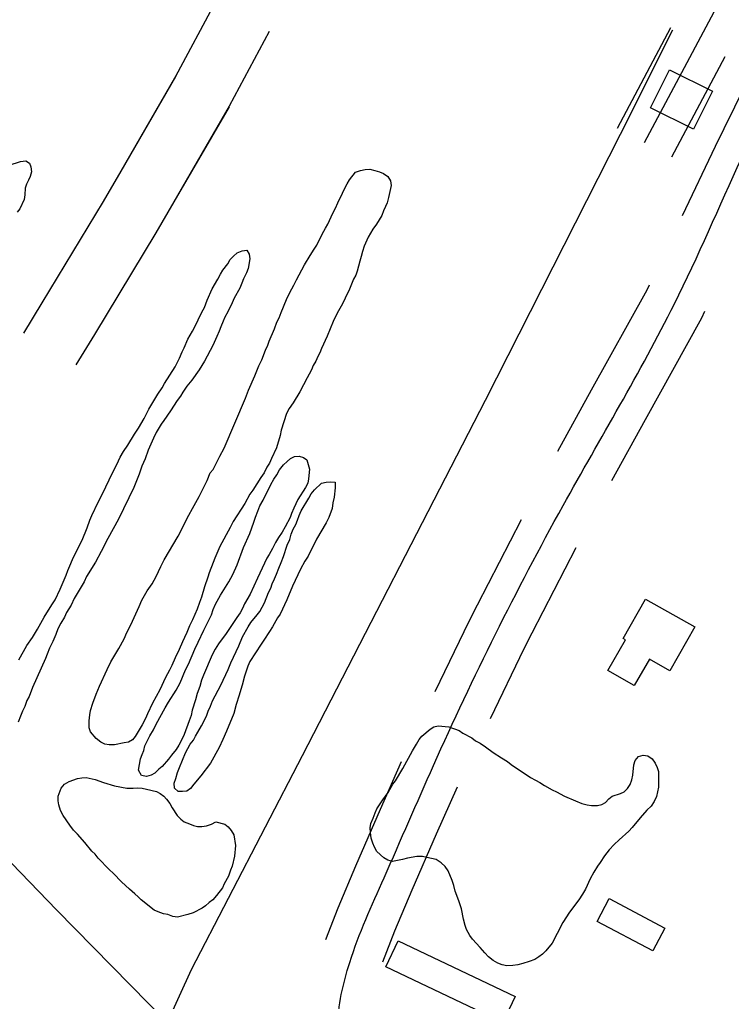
# Model space of a CAD drawing. Extents: x 3887375 to 3925618, y 296674 to 322633.
# Drawn here: x 3895360.4 to 3895708.4, y 306963.5 to 307443.8 of the extents above; entities that cross this region are included whole.
import ezdxf

# ---------------------------------------------------------------- set-up
doc = ezdxf.new("R2010")
doc.units = 0
for name, color, linetype in [('V-BLDG-OTLN', 7, 'Continuous'), ('V-RIVR-EDGE', 7, 'Continuous'), ('V-ROAD-CNTR', 7, 'Continuous'), ('V-SITE-VEGE', 7, 'Continuous'), ('V-TOPO-SHOR', 7, 'Continuous')]:
    doc.layers.add(name, color=color, linetype=linetype)

msp = doc.modelspace()

# ---------------------------------------------------------------- linework, layer by layer
at = {"layer": 'V-BLDG-OTLN'}
for points in [[(3895678.14, 307419.28), (3895699.1, 307408.83), (3895689.79, 307390.13), (3895668.85, 307400.56)], [(3895690.49, 307146.67), (3895678.33, 307125.28), (3895668.29, 307130.98), (3895660.91, 307117.99), (3895648.04, 307125.31), (3895656.62, 307140.41), (3895655.48, 307141.06), (3895666.45, 307160.35)], [(3895648.63, 307013.78), (3895675.83, 306999.36), (3895669.91, 306988.2), (3895642.71, 307002.62)], [(3895545.44, 306993.07), (3895602.66, 306965.94), (3895596.64, 306953.24), (3895539.42, 306980.37)]]:
    msp.add_lwpolyline(points, close=True, dxfattribs=at)
at = {"layer": 'V-RIVR-EDGE'}
msp.add_spline([(3894498.05, 310522.42), (3894530.03, 310496.11), (3894553.78, 310474.69), (3894579.94, 310451.31), (3894614.83, 310419.17), (3894633.24, 310400.67), (3894662.79, 310372.43), (3894685.08, 310353.44), (3894692.35, 310347.11), (3894709.79, 310328.13), (3894746.59, 310285.3), (3894785.84, 310252.18), (3894809.57, 310225.9), (3894830.41, 310205.45), (3894852.71, 310189.85), (3894866.75, 310171.85), (3894915.18, 310120.25), (3894950.06, 310083.74), (3894971.37, 310062.81), (3894999, 310039.43), (3895025.16, 310017.03), (3895052.79, 309992.68), (3895092.99, 309952.27), (3895110.91, 309932.8), (3895141.44, 309903.1), (3895188.91, 309855.88), (3895222.82, 309821.31), (3895255.75, 309784.32), (3895319.22, 309722.49), (3895350.7, 309688.42), (3895358.44, 309676.26), (3895364.73, 309669.44), (3895374.92, 309663.11), (3895388.97, 309650.44), (3895410.77, 309628.05), (3895448.54, 309583.28), (3895480.52, 309554.06), (3895503.76, 309527.78), (3895533.8, 309499.54), (3895577.4, 309454.75), (3895606.95, 309425.54), (3895653.45, 309378.81), (3895685.92, 309349.1), (3895719.83, 309314.54), (3895749.38, 309285.81), (3895790.55, 309242.49), (3895837.06, 309195.75), (3895863.69, 309164.12), (3895900.02, 309127.61), (3895944.1, 309081.37), (3895955.73, 309070.65), (3895974.63, 309054.58), (3896002.25, 309033.14), (3896032.78, 309003.93), (3896062.81, 308972.29), (3896082.67, 308950.39), (3896119.48, 308911.93), (3896139.34, 308892.46), (3896151.96, 308889.51), (3896163.12, 308883.66), (3896167.95, 308873.93), (3896170.35, 308862.27), (3896184.39, 308844.27), (3896211.03, 308816.04), (3896224.12, 308810.18), (3896236.73, 308802.37), (3896249.8, 308786.8), (3896255.61, 308776.59), (3896270.64, 308766.35), (3896280.32, 308753.22), (3896295.82, 308737.15), (3896375.27, 308661.2), (3896425.17, 308610.08), (3896464.41, 308570.65), (3896519.63, 308515.64), (3896548.69, 308483.03), (3896563.22, 308467.45), (3896597.61, 308430.94), (3896635.89, 308396.37), (3896666.41, 308365.7), (3896681.42, 308349.64), (3896712.43, 308320.42), (3896746.34, 308287.31), (3896777.36, 308260.04), (3896801.58, 308235.7), (3896820.47, 308215.26), (3896842.76, 308195.29), (3896851.46, 308181.19), (3896882.46, 308148.57), (3896918.81, 308116.43), (3896962.9, 308074.56), (3896997.76, 308033.19), (3897029.24, 307998.63), (3897042.32, 307985), (3897083.5, 307945.57), (3897107.23, 307918.31), (3897123.21, 307898.85), (3897130, 307898.83), (3897142.13, 307892.97), (3897145.99, 307882.28), (3897149.85, 307874.01), (3897162.93, 307860.38), (3897188.6, 307833.12), (3897229.29, 307788.83), (3897267.56, 307752.31), (3897300.5, 307715.81), (3897334.4, 307680.27), (3897361.53, 307651.07), (3897384.78, 307628.19), (3897411.42, 307598.98), (3897445.81, 307563.45), (3897494.26, 307516.71), (3897543.17, 307462.68), (3897584.83, 307418.38), (3897609.05, 307394.04), (3897646.83, 307355.58), (3897678.81, 307323.94), (3897715.15, 307290.34), (3897751.96, 307253.34), (3897766.97, 307236.31), (3897837.68, 307158.43), (3897886.6, 307104.4), (3897936, 307048.43), (3897965.54, 307015.34), (3898010.59, 306970.06), (3898027.54, 306949.14), (3898044.99, 306935.98), (3898063.87, 306914.08), (3898089.05, 306882.46), (3898117.14, 306854.7), (3898160.23, 306801.18), (3898195.59, 306763.7), (3898235.79, 306719.89), (3898261.46, 306693.6), (3898297.3, 306650.78), (3898332.65, 306612.33), (3898369.94, 306568.04), (3898397.54, 306534.95), (3898422.23, 306505.75), (3898462.9, 306455.14), (3898495.34, 306417.18), (3898521.97, 306382.15), (3898601.37, 306284.34), (3898652.22, 306228.37), (3898693.37, 306177.28), (3898729.68, 306130.57), (3898777.13, 306074.12), (3898825.55, 306014.26), (3898848.79, 305986.04), (3898903.98, 305917.43), (3898957.25, 305854.65), (3898984.35, 305818.16), (3899049.73, 305744.67), (3899107.84, 305679.45), (3899129.14, 305651.72), (3899142.69, 305630.31), (3899156.24, 305611.83), (3899175.12, 305587.98), (3899224.03, 305529.59), (3899255.99, 305493.57), (3899288.9, 305449.3), (3899312.61, 305415.24), (3899375.55, 305336.9), (3899410.9, 305296.02), (3899442.85, 305252.24), (3899470.43, 305211.86), (3899531.42, 305133.52), (3899579.35, 305071.24), (3899616.14, 305025.99), (3899647.13, 304986.09), (3899690.7, 304931.1), (3899729.41, 304876.62), (3899753.62, 304846.93), (3899770.56, 304821.64), (3899817.5, 304755.48), (3899845.56, 304713.16), (3899868.3, 304677.16), (3899889.6, 304650.4), (3899911.39, 304623.64), (3899955.44, 304569.14), (3899987.39, 304526.81), (3900012.56, 304494.21), (3900025.63, 304476.21), (3900037.24, 304456.75), (3900061.94, 304431.93), (3900070.67, 304424.13), (3900074.53, 304414.41), (3900074.99, 304404.21), (3900073.03, 304397.9), (3900071.55, 304388.68), (3900071.54, 304383.82), (3900075.9, 304378.96), (3900087.05, 304374.07), (3900096.26, 304367.74), (3900108.39, 304362.37), (3900117.11, 304353.6), (3900140.84, 304326.35), (3900165.54, 304299.09), (3900226.07, 304227.55), (3900277.87, 304164.29), (3900319.98, 304105.91), (3900352.41, 304062.61), (3900384.36, 304023.2), (3900411.47, 303988.16), (3900438.1, 303954.1), (3900462.8, 303926.85), (3900556.24, 303812.49), (3900597.89, 303762.85), (3900633.71, 303716.63), (3900652.59, 303691.33), (3900701.96, 303626.62), (3900774.57, 303530.77), (3900849.12, 303437.34), (3900903.35, 303371.16), (3900928.05, 303343.42), (3900948.87, 303317.63), (3901001.17, 303258.26), (3901038.95, 303216.88), (3901074.78, 303173.09), (3901092.2, 303147.31), (3901171.6, 303050.47), (3901205, 303008.62), (3901238.41, 302968.23), (3901274.74, 302927.83), (3901303.3, 302893.77), (3901343.98, 302847.53), (3901366.73, 302816.4), (3901404.5, 302770.17), (3901454.38, 302715.17), (3901507.18, 302659.19), (3901551.73, 302608.09), (3901584.66, 302570.61), (3901650.02, 302491.29), (3901680.99, 302443.62), (3901717.76, 302388.17), (3901785.52, 302298.16), (3901789.55, 302293.3)], degree=3, dxfattribs=at)
at = {"layer": 'V-ROAD-CNTR'}
for points in [[(3895812.19, 307658.61), (3895665.8, 307383.52)], [(3895456.04, 307452.12), (3895436.7, 307415.99), (3895409.88, 307369.65), (3895401.25, 307354.74), (3895371.3, 307305.28), (3895362.3, 307290.42)], [(3895482.49, 307437.96), (3895462.92, 307401.39), (3895435.85, 307354.62), (3895427.07, 307339.45), (3895396.96, 307289.74), (3895387.96, 307274.88)], [(3895678.7, 307439.69), (3895652.56, 307390.57)], [(3895704.82, 307390.5), (3895725.58, 307432.55)], [(3895705.18, 307425.6), (3895679.04, 307376.47)], [(3895436.83, 307416.2), (3895409.88, 307369.65), (3895401.25, 307354.74), (3895371.3, 307305.28), (3895362.3, 307290.42)], [(3895462.79, 307401.18), (3895435.85, 307354.62), (3895427.07, 307339.45), (3895396.96, 307289.74), (3895387.96, 307274.88)], [(3895684.46, 307347.99), (3895700.58, 307381.91), (3895704.82, 307390.5)], [(3895623.6, 307232.66), (3895640.05, 307262.71), (3895667.18, 307311.61), (3895668.36, 307314.1)], [(3895649.91, 307218.25), (3895666.33, 307248.23), (3895693.87, 307297.89), (3895695.46, 307301.23)], [(3895584.33, 307157.48), (3895605.75, 307199.21)], [(3895611.02, 307143.78), (3895632.44, 307185.51)], [(3895563.56, 307115.03), (3895580.26, 307149.56), (3895584.33, 307157.48)], [(3895590.57, 307101.97), (3895607.11, 307136.18), (3895611.02, 307143.78)], [(3895510.11, 306993.83), (3895516.11, 307009.25), (3895524.82, 307029.88), (3895536.79, 307057.59), (3895547.17, 307080.79)], [(3895538.06, 306982.94), (3895543.92, 306997.97), (3895552.41, 307018.1), (3895564.25, 307045.51), (3895574.56, 307068.54)]]:
    msp.add_lwpolyline(points, dxfattribs=at)
msp.add_spline([(3895975.76, 307480.63), (3895896.43, 307345.95), (3895837.92, 307238.02), (3895795.32, 307145.11), (3895771.83, 307087.99), (3895772.47, 307057.88), (3895784.76, 307027.8), (3895799.79, 307005.93), (3895814.73, 306978.8), (3895805.74, 306950.65), (3895777.51, 306894.42), (3895732.55, 306808.81), (3895712.62, 306782.59), (3895688.63, 306765.87), (3895661.29, 306764.58), (3895629.99, 306768.79), (3895595.37, 306793.28), (3895573.88, 306822.89), (3895545.53, 306877.45), (3895521.96, 306917.44), (3895515.86, 306950.76), (3895521.81, 306982.54), (3895538.61, 307023.99), (3895562.78, 307078.94), (3895626.11, 307206.02), (3895680.53, 307304.75), (3895748.73, 307445.55), (3895790.44, 307505.58), (3895834.41, 307561.07), (3895867.57, 307598.35)], degree=3, dxfattribs=at)
at = {"layer": 'V-SITE-VEGE'}
for points in [[(3895355.24, 307372.65), (3895360.78, 307374.41), (3895363.41, 307374.64), (3895365.23, 307373.57), (3895365.99, 307371.72), (3895366.22, 307369.35), (3895365.66, 307367), (3895364.85, 307365.17), (3895363.77, 307363.35), (3895363.22, 307361.25), (3895363.03, 307358.02), (3895362.65, 307355.75), (3895360.49, 307351.23), (3895359.24, 307349.5)], [(3895425.17, 307167.81), (3895427.15, 307171.29), (3895429.49, 307176.33), (3895431.11, 307179.46), (3895437.92, 307191.09), (3895440.07, 307195.09), (3895442.41, 307199.95), (3895445.82, 307206.03), (3895448.16, 307210.55), (3895452.12, 307218.37), (3895453.57, 307222.03), (3895454.99, 307223.76), (3895458.23, 307230.18), (3895460.38, 307234.18), (3895470.87, 307258.54), (3895472.32, 307262.54), (3895475.39, 307269.5), (3895477.39, 307274.37), (3895478.83, 307277.33), (3895480.64, 307282.03), (3895481.73, 307284.46), (3895482.45, 307286.55), (3895484.98, 307292.47), (3895486.25, 307295.78), (3895487.33, 307297.86), (3895488.24, 307300.47), (3895490.96, 307306.91), (3895492.22, 307309.7), (3895493.48, 307312.13), (3895494.55, 307313.86), (3895495.81, 307316.47), (3895499.76, 307323.77), (3895502.45, 307328.46), (3895504.42, 307331.4), (3895505.67, 307333.48), (3895508.37, 307338.87), (3895509.99, 307341.83), (3895511.06, 307343.74), (3895513.59, 307349.13), (3895514.85, 307351.56), (3895515.93, 307354.17), (3895518.27, 307358.86), (3895519.35, 307361.3), (3895520.61, 307363.38), (3895521.69, 307365.47), (3895524.71, 307369.1), (3895527, 307369.94), (3895529.28, 307370.44), (3895531.56, 307370.58), (3895534, 307370.02), (3895536.44, 307369.29), (3895538.35, 307368.56), (3895540.43, 307366.96), (3895541.8, 307364.84), (3895542.12, 307362.56)], [(3895542.12, 307362.56), (3895540.82, 307356.8), (3895540.08, 307354.19), (3895539.35, 307352.27), (3895538.28, 307350.19), (3895537.55, 307347.92), (3895536.12, 307345.84), (3895534.86, 307343.76), (3895533.08, 307341.33), (3895530.75, 307337.34), (3895528.94, 307332.99), (3895528.03, 307330.38), (3895527.47, 307327.93), (3895526.74, 307325.67), (3895525.45, 307320.79), (3895524.72, 307318.7), (3895523.65, 307316.79), (3895521.29, 307311.04), (3895520.03, 307308.61), (3895519.12, 307306.35), (3895517.69, 307303.57), (3895516.26, 307301.32), (3895515, 307298.88), (3895513.73, 307296.1), (3895510.84, 307288.96), (3895507.95, 307282.88), (3895507.22, 307280.79), (3895506.15, 307279.05), (3895505.24, 307276.62), (3895503.99, 307274.53), (3895503.09, 307272.45), (3895502.01, 307270.36), (3895500.93, 307268.62), (3895497.34, 307261.67), (3895494.11, 307256.29), (3895492.15, 307253.52), (3895490.89, 307251.09), (3895488.33, 307242.9), (3895487.77, 307240.28), (3895485.94, 307234.36), (3895483.59, 307229.14), (3895482.51, 307226.88), (3895481.26, 307224.79), (3895479.99, 307222.01), (3895478.39, 307219.76), (3895474.45, 307213.51), (3895473.02, 307211.61), (3895470.51, 307207.09), (3895464.79, 307198.24), (3895463.35, 307195.29), (3895458.33, 307186.08), (3895455.79, 307180.34), (3895455.07, 307178.25), (3895453.07, 307173.21), (3895452.52, 307171.11), (3895450.88, 307166.23), (3895449.41, 307161.18), (3895448.32, 307158.57), (3895447.23, 307155.43), (3895444.88, 307150.22), (3895443.44, 307147.26), (3895442.17, 307143.96), (3895441.09, 307141.52), (3895440.01, 307139.43), (3895438.38, 307135.61), (3895436.4, 307131.61), (3895434.77, 307127.78), (3895433.7, 307125.52), (3895431.72, 307121.88), (3895429.01, 307115.96), (3895425.42, 307109.36), (3895422.9, 307104.14), (3895421.99, 307101.88), (3895420.38, 307098.75), (3895416.97, 307093.03), (3895415.55, 307091.47), (3895413.61, 307090.27), (3895411.5, 307089.95), (3895406.76, 307088.96), (3895404.14, 307089), (3895402.04, 307089.38), (3895400.13, 307090.28), (3895397.88, 307092.06), (3895395.13, 307095.42), (3895394.46, 307097.36), (3895394.5, 307100.68), (3895394.72, 307103.65), (3895395.1, 307105.75), (3895396.2, 307109.41), (3895397.83, 307113.76), (3895399.46, 307117.77), (3895403.25, 307125.94), (3895405.05, 307129.59), (3895408.99, 307136.18), (3895411.5, 307140.88), (3895412.77, 307144.01), (3895414.75, 307147.66), (3895418.9, 307156.7), (3895420.16, 307159.83), (3895422.85, 307164.35), (3895425.17, 307167.81)], [(3895383.23, 307172.06), (3895383.96, 307174.33), (3895385.41, 307177.64), (3895386.67, 307180.42), (3895390.99, 307189.11), (3895393.52, 307195.2), (3895394.8, 307198.86), (3895395.7, 307201.12), (3895398.77, 307207.73), (3895400.75, 307211.55), (3895405.97, 307222.33), (3895407.95, 307226.15), (3895409.57, 307229.8), (3895411.19, 307232.58), (3895413.33, 307235.53), (3895416.55, 307240.91), (3895418.51, 307243.86), (3895421.38, 307248.72), (3895423.54, 307253.24), (3895428.02, 307260.53), (3895430.16, 307263.65), (3895431.24, 307265.73), (3895436.43, 307273.89), (3895438.59, 307278.23), (3895439.85, 307281.19), (3895440.93, 307283.28), (3895442.74, 307287.45), (3895444.9, 307291.44), (3895445.97, 307293.18), (3895449.57, 307300.66), (3895450.83, 307302.92), (3895452.1, 307306.57), (3895454.63, 307312.14), (3895457.32, 307316.83), (3895458.58, 307319.26), (3895459.83, 307321.17), (3895462.15, 307324.28), (3895463.4, 307326.37), (3895465, 307328.1), (3895466.77, 307329.65), (3895469.23, 307330.66), (3895471.51, 307330.98), (3895472.71, 307329.04), (3895473.03, 307326.76), (3895472.09, 307322.05), (3895471.36, 307319.96), (3895469.92, 307317), (3895469.02, 307314.91), (3895468.11, 307312.48), (3895465.24, 307307.44), (3895464.33, 307305.18), (3895462.17, 307300.83), (3895460.74, 307298.23), (3895460.01, 307296.31), (3895458.75, 307293.53), (3895458.02, 307291.44), (3895456.76, 307288.83), (3895454.95, 307284.31), (3895450.82, 307276.66), (3895448.14, 307272.5), (3895444.57, 307267.47), (3895442.25, 307264.53), (3895440.29, 307261.58), (3895439.03, 307259.5), (3895437.43, 307257.42), (3895434.21, 307252.39), (3895430.99, 307247.71), (3895429.57, 307245.8), (3895427.24, 307241.81), (3895425.8, 307239.03), (3895423.27, 307233.12), (3895421.81, 307228.94), (3895420.19, 307225.28), (3895418.91, 307221.45), (3895416.19, 307214.84), (3895408.81, 307199.36), (3895403.6, 307189.99), (3895400.36, 307183.55), (3895397.49, 307178.34), (3895393.2, 307171.4), (3895391.94, 307168.79), (3895389.6, 307164.63), (3895387.1, 307160.64), (3895385.66, 307157.33), (3895383.33, 307153.69), (3895382.42, 307151.42), (3895380.63, 307148.47), (3895379.19, 307145.69), (3895378.11, 307142.91), (3895376.66, 307139.6), (3895375.04, 307136.3), (3895373.95, 307133.34), (3895373.04, 307131.25), (3895366.73, 307116.99), (3895365.09, 307112.64), (3895364.01, 307110.73), (3895362.92, 307107.77), (3895361.84, 307105.51), (3895360.93, 307103.07), (3895359.67, 307100.11)], [(3895360.09, 307130.56), (3895364.03, 307137.68), (3895366.71, 307141.49), (3895369.22, 307145.66), (3895372.45, 307151.39), (3895376.21, 307157.46), (3895377.81, 307159.89), (3895380.33, 307165.1), (3895383.23, 307172.06)], [(3895650.14, 307063.93), (3895654.11, 307065.2), (3895656.05, 307066.05), (3895657.65, 307067.6), (3895658.9, 307069.68), (3895659.8, 307071.95), (3895660.18, 307074.22), (3895660.77, 307079.28), (3895661.33, 307081.37), (3895662.93, 307083.27), (3895665.21, 307083.94), (3895667.48, 307083.56), (3895669.74, 307082.13), (3895671.11, 307080.01), (3895672.13, 307077.9), (3895672.8, 307075.97), (3895672.7, 307068.27), (3895671.76, 307063.73), (3895670.68, 307061.3), (3895669.25, 307059.05), (3895667.12, 307056.98), (3895663.75, 307053.35), (3895659.83, 307048.51), (3895658.23, 307046.78), (3895653.45, 307042.47), (3895651.15, 307040.23), (3895648.66, 307037.64), (3895646.35, 307034.7), (3895644.21, 307031.4), (3895642.96, 307029.67), (3895641.17, 307026.72), (3895639.37, 307023.42), (3895637.03, 307018.38), (3895635.6, 307015.95), (3895633.81, 307013.18), (3895629.18, 307007.12), (3895625.96, 307002.09), (3895623.26, 306996.71), (3895620.75, 306992.02), (3895617.72, 306988.21), (3895616.13, 306986.66), (3895614.19, 306985.29), (3895612.24, 306984.09), (3895609.61, 306983.08), (3895606.45, 306982.07), (3895603.99, 306981.41), (3895601.53, 306981.09), (3895598.56, 306980.96), (3895596.29, 306981.34), (3895594.2, 306982.24), (3895591.95, 306983.49), (3895589.7, 306985.27), (3895587.8, 306987.22), (3895585.56, 306989.88), (3895581.77, 306993.95), (3895580.57, 306995.72), (3895578.86, 306998.72), (3895578.19, 307000.65), (3895577.36, 307003.81), (3895576.38, 307008.72), (3895575.21, 307012.76), (3895573.35, 307017.51), (3895572.68, 307020.14), (3895571.84, 307022.6), (3895569.98, 307027.35), (3895568.44, 307029.47), (3895566.54, 307031.25), (3895564.11, 307032.85), (3895559.58, 307033.97), (3895557.31, 307034.35), (3895554.69, 307034.38), (3895550.13, 307033.57), (3895547.67, 307032.9), (3895542.76, 307031.92), (3895540.5, 307032.65), (3895538.41, 307033.73), (3895535.13, 307036.92), (3895533.94, 307039.04), (3895533.09, 307040.98), (3895532.25, 307043.43), (3895531.93, 307046.06), (3895531.79, 307048.34), (3895532.17, 307050.61), (3895533.26, 307053.22), (3895534.17, 307055.83), (3895535.07, 307057.74), (3895537.93, 307062.07), (3895540.6, 307065.71), (3895542.93, 307069.7), (3895544.18, 307071.43), (3895547.76, 307077.51), (3895552.42, 307086.01), (3895554.39, 307089.31), (3895555.82, 307091.56), (3895557.07, 307093.3), (3895561.14, 307096.7), (3895562.9, 307097.83), (3895565.12, 307098.26), (3895570.25, 307097.8), (3895575.27, 307096.05), (3895577.17, 307094.8)], [(3895577.17, 307094.8), (3895581.48, 307092.4), (3895583.35, 307091.01), (3895585.6, 307089.83), (3895588.2, 307088.08), (3895592.01, 307085.19), (3895596, 307082.62), (3895598.95, 307080.86), (3895600.68, 307079.47), (3895610.21, 307073.04), (3895612.64, 307071.79), (3895614.73, 307070.53), (3895616.98, 307069.1), (3895620.8, 307066.96), (3895622.89, 307066.05), (3895626.88, 307063.9), (3895632.1, 307061.55), (3895635.22, 307060.28), (3895637.84, 307059.72), (3895639.94, 307059.34), (3895642.91, 307059.3), (3895645.01, 307059.8), (3895646.78, 307060.83), (3895648.55, 307062.55), (3895650.14, 307063.93)]]:
    msp.add_lwpolyline(points, dxfattribs=at)
for points in [[(3895502.07, 307223.81), (3895501.66, 307219.09), (3895501.27, 307216.99), (3895500.2, 307214.91), (3895496.44, 307209.01), (3895495.54, 307206.92), (3895494.46, 307204.84), (3895493.37, 307202.23), (3895492.64, 307200.14), (3895490.31, 307195.62), (3895488.7, 307193.02), (3895486.91, 307190.42), (3895485.48, 307187.98), (3895484.04, 307185.03), (3895482.42, 307182.08), (3895481.35, 307180.34), (3895480.09, 307177.91), (3895477.92, 307173.04), (3895476.66, 307170.61), (3895473.06, 307162.78), (3895470.36, 307157.92), (3895469.46, 307155.66), (3895468.2, 307153.57), (3895466.6, 307151.32), (3895461.41, 307143.52), (3895457.67, 307138.49), (3895456.06, 307135.89), (3895454.62, 307133.11), (3895450.28, 307123.02), (3895449.38, 307120.58), (3895448.46, 307117.62), (3895447.19, 307114.14), (3895446.44, 307111), (3895444.8, 307105.94), (3895444.24, 307103.33), (3895443.33, 307100.71), (3895440.79, 307094.1), (3895439.52, 307091.32), (3895438.27, 307088.88), (3895437.01, 307086.8), (3895434.7, 307084.03), (3895433.27, 307081.95), (3895430.07, 307078.49), (3895428.48, 307077.12), (3895426.53, 307075.22), (3895424.76, 307074.19), (3895422.48, 307073.53), (3895420.04, 307074.08), (3895418.5, 307076.55), (3895419.45, 307082.14), (3895420.35, 307084.23), (3895421.08, 307086.32), (3895421.64, 307088.59), (3895422.72, 307090.85), (3895424.15, 307093.45), (3895425.94, 307096.4), (3895427.21, 307099.19), (3895431.52, 307107.17), (3895433.13, 307109.95), (3895436.89, 307115.68), (3895438.86, 307119.33), (3895441.57, 307125.76), (3895443.01, 307128.54), (3895446.08, 307135.85), (3895447.71, 307139.16), (3895450.41, 307145.07), (3895451.85, 307147.67), (3895454.19, 307152.54), (3895455.1, 307155.16), (3895456.19, 307157.76), (3895458.7, 307162.28), (3895462.64, 307168.7), (3895464.61, 307172.35), (3895466.78, 307177.04), (3895469.87, 307185.58), (3895472.94, 307192.36), (3895474.94, 307197.93), (3895475.67, 307200.37), (3895476.94, 307203.33), (3895477.85, 307205.94), (3895479.46, 307208.72), (3895483.24, 307216.37), (3895484.68, 307218.97), (3895486.1, 307221.05), (3895487.54, 307223.48), (3895489.5, 307225.91), (3895491.27, 307227.63), (3895492.86, 307229.01), (3895494.8, 307230.04), (3895497.08, 307230.18), (3895499.17, 307229.62), (3895500.9, 307228.38)], [(3895514.72, 307214.71), (3895514.13, 307210.17), (3895513.57, 307207.38), (3895513.18, 307204.58), (3895511.54, 307200.23), (3895510.28, 307197.62), (3895505.62, 307189.64), (3895501.48, 307181.29), (3895499.88, 307178.86), (3895497.72, 307174.87), (3895495.2, 307169.48), (3895493.76, 307166.7), (3895491.04, 307159.91), (3895487.79, 307152.95), (3895486.55, 307151.22), (3895484.04, 307146.71), (3895482.6, 307144.45), (3895479.75, 307140.29), (3895478.49, 307138.21), (3895472.95, 307129.71), (3895472.05, 307127.44), (3895470.4, 307122.57), (3895469.29, 307118.21), (3895468.56, 307116.12), (3895467.83, 307113.33), (3895466.37, 307108.8), (3895465.08, 307104.27), (3895461.63, 307095.74), (3895459.83, 307091.56), (3895458.02, 307087.74), (3895453.72, 307080.09), (3895449.08, 307073.86), (3895445.53, 307069.71), (3895443.92, 307067.63), (3895442.16, 307066.43), (3895440.05, 307066.11), (3895437.95, 307066.14), (3895436.22, 307067.74), (3895435.91, 307070.19), (3895436.82, 307072.63), (3895437.56, 307075.42), (3895438.64, 307077.85), (3895441.54, 307085.16), (3895443.87, 307089.33), (3895445.47, 307091.24), (3895446.38, 307093.32), (3895447.63, 307095.23), (3895449.42, 307098.35), (3895451.76, 307103.05), (3895452.67, 307105.49), (3895453.75, 307107.92), (3895454.66, 307110.53), (3895458.79, 307118.17), (3895462.4, 307125.83), (3895463.67, 307129.14), (3895467.63, 307137.48), (3895469.44, 307141.83), (3895472.13, 307146.69), (3895473.39, 307148.78), (3895476.59, 307152.58), (3895477.84, 307154.32), (3895480.17, 307158.48), (3895482.17, 307163.53), (3895483.24, 307165.62), (3895483.97, 307167.71), (3895485.06, 307170.14), (3895485.96, 307172.58), (3895487.23, 307175.36), (3895488.32, 307178.15), (3895489.41, 307181.11), (3895491.23, 307186.68), (3895492.5, 307189.47), (3895493.23, 307192.08), (3895494.14, 307194.52), (3895495.4, 307196.78), (3895496.3, 307198.86), (3895497.03, 307201.13), (3895498.12, 307203.56), (3895501.87, 307209.64), (3895502.95, 307211.72), (3895504.56, 307213.8), (3895507.93, 307217.08), (3895510.21, 307217.57), (3895512.31, 307217.72), (3895514.76, 307217.51)], [(3895456.3, 307051.36), (3895460.83, 307050.25), (3895462.39, 307048.83), (3895463.77, 307047.06), (3895465.14, 307044.94), (3895465.94, 307039.85), (3895465.52, 307034.61), (3895464.4, 307029.72), (3895463.5, 307027.64), (3895462.59, 307024.85), (3895460.43, 307021.03), (3895459.53, 307019.11), (3895456.68, 307015.31), (3895454.9, 307013.23), (3895453.13, 307011.85), (3895451.36, 307010.3), (3895449.6, 307009.1), (3895445.19, 307006.89), (3895442.73, 307006.05), (3895437.64, 307004.72), (3895435.37, 307005.1), (3895432.93, 307006.01), (3895430.83, 307006.39), (3895428.22, 307007.29), (3895426.13, 307008.2), (3895419.9, 307013.18), (3895418.35, 307014.61), (3895416.79, 307016.2), (3895414.2, 307018.34), (3895410.22, 307022.07), (3895406.25, 307026.15), (3895404.18, 307028.1), (3895398.83, 307033.6), (3895397.28, 307035.54), (3895395.73, 307036.97), (3895392.28, 307041.21), (3895388.67, 307045.29), (3895386.77, 307047.24), (3895385.05, 307049.71), (3895381.79, 307054.48), (3895380.43, 307056.95), (3895379.59, 307059.59), (3895379.27, 307061.69), (3895379.3, 307063.97), (3895380.75, 307067.8), (3895382.35, 307069.7), (3895384.65, 307071.07), (3895388.69, 307072.59), (3895390.79, 307072.91), (3895392.9, 307073.06), (3895397.44, 307072.12), (3895401.44, 307070.66), (3895406.84, 307069.02), (3895412.78, 307067.88), (3895415.93, 307067.84), (3895418.2, 307067.98), (3895420.3, 307067.78), (3895422.4, 307067.4), (3895427.28, 307066.11), (3895429.19, 307065.21), (3895430.92, 307063.96), (3895432.3, 307062.36), (3895433.85, 307060.24), (3895435.04, 307058.13), (3895437.44, 307054.42), (3895439.17, 307052.65), (3895440.9, 307051.4), (3895443.51, 307050.31), (3895445.43, 307049.59), (3895447.34, 307049.03), (3895449.44, 307049.01), (3895451.72, 307049.32), (3895454.18, 307050.16)]]:
    msp.add_lwpolyline(points, close=True, dxfattribs=at)
at = {"layer": 'V-TOPO-SHOR'}
msp.add_line((3895659.56, 307398.42), (3895679.77, 307438.8), dxfattribs=at)
for points in [[(3895659.56, 307398.42), (3895588.04, 307257.43), (3895498.51, 307083.66), (3895444.36, 306978.98), (3895432.52, 306953.25)], [(3895242.66, 307148.96), (3895378.51, 307008.28), (3895432.52, 306953.25), (3895495.49, 306889.09), (3895626.96, 306731.38), (3895645.38, 306714.55), (3895673.05, 306692.93), (3895692.59, 306671.5), (3895710.81, 306651.49), (3895806.66, 306539.85), (3895882.21, 306459.05), (3895900.45, 306433.86), (3895920.88, 306408.28), (3896008.68, 306313.83), (3896106.77, 306206.33)]]:
    msp.add_lwpolyline(points, dxfattribs=at)

doc.saveas('drawing.dxf')
